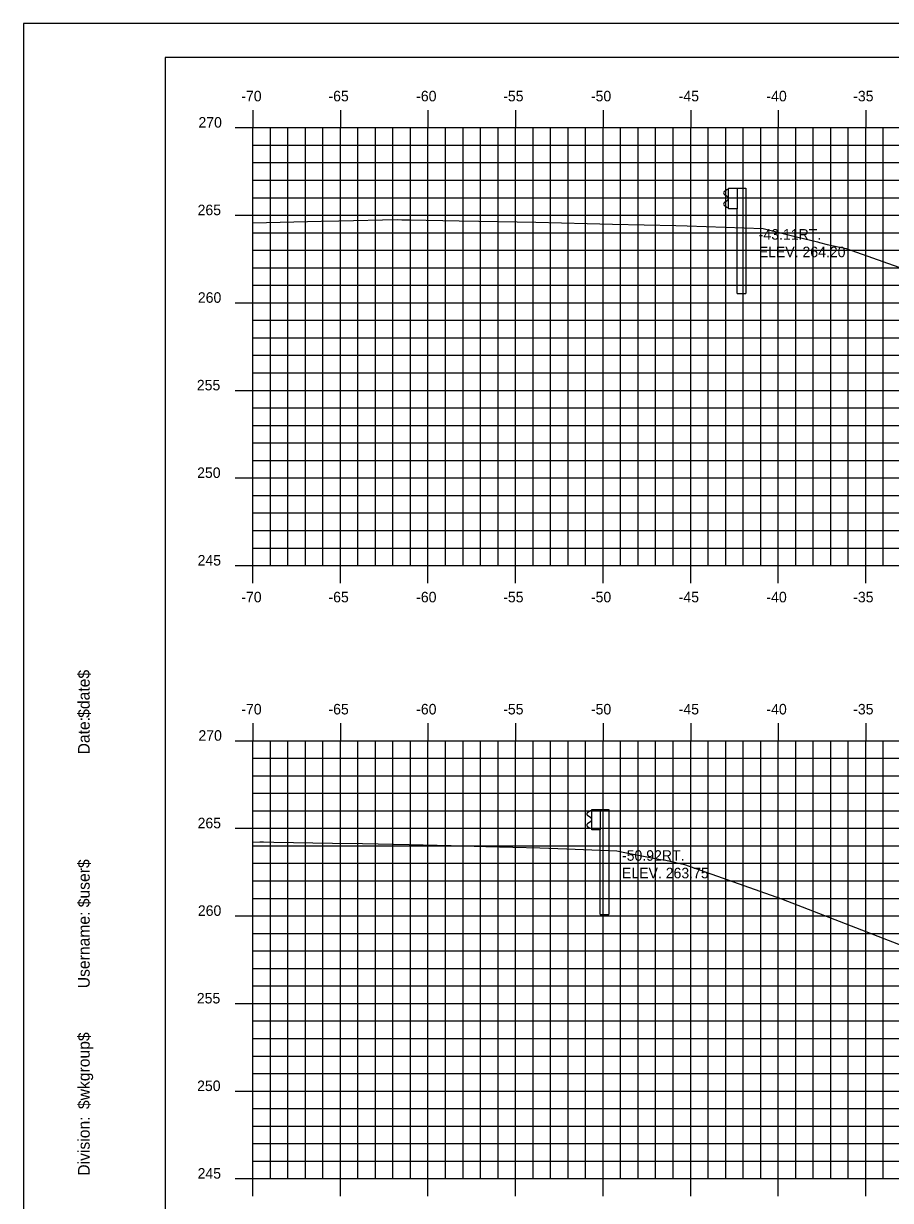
# Model space of a CAD drawing. Extents: x 1170543 to 1177585, y 609599 to 610623.
# Drawn here: x 1175495.7 to 1175545.2, y 609641.6 to 609708.8 of the extents above; entities that cross this region are included whole.
import ezdxf

# ---------------------------------------------------------------- set-up
doc = ezdxf.new("R2010")
doc.units = 0
for name, color, linetype in [('BORDER', 7, 'Continuous'), ('D_Text_Standard', 7, 'Continuous'), ('H_V ANNOTATION', 7, 'Continuous'), ('MAJOR', 7, 'Continuous'), ('MINOR', 7, 'Continuous'), ('PLOT BOUNDARY', 7, 'Continuous'), ('S_Guardrail_Beam', 7, 'Continuous'), ('S_Roadway_Centerline', 7, 'Continuous')]:
    doc.layers.add(name, color=color, linetype=linetype)

msp = doc.modelspace()

# ---------------------------------------------------------------- linework, layer by layer
at = {"layer": 'BORDER'}
for p, q in [((1175663.826, 609706.872), (1175503.826, 609706.872)), ((1175503.826, 609706.872), (1175503.826, 609601.872))]:
    msp.add_line(p, q, dxfattribs=at)
at = {"layer": 'MAJOR'}
for p, q in [((1175508.826, 609703.874), (1175508.826, 609702.872)), ((1175513.826, 609703.874), (1175513.826, 609702.872)), ((1175518.826, 609703.874), (1175518.826, 609702.872)), ((1175523.826, 609703.874), (1175523.826, 609702.872)), ((1175528.826, 609703.874), (1175528.826, 609702.872)), ((1175533.826, 609703.874), (1175533.826, 609702.872)), ((1175538.826, 609703.874), (1175538.826, 609702.872)), ((1175543.826, 609703.874), (1175543.826, 609702.872)), ((1175507.824, 609702.872), (1175508.826, 609702.872)), ((1175508.826, 609702.872), (1175648.826, 609702.872)), ((1175508.826, 609677.872), (1175508.826, 609702.872)), ((1175508.826, 609677.872), (1175508.826, 609702.872)), ((1175508.826, 609702.872), (1175648.826, 609702.872)), ((1175513.826, 609677.872), (1175513.826, 609702.872)), ((1175518.826, 609677.872), (1175518.826, 609702.872)), ((1175523.826, 609677.872), (1175523.826, 609702.872)), ((1175528.826, 609677.872), (1175528.826, 609702.872)), ((1175533.826, 609677.872), (1175533.826, 609702.872)), ((1175538.826, 609677.872), (1175538.826, 609702.872)), ((1175543.826, 609677.872), (1175543.826, 609702.872)), ((1175507.824, 609697.872), (1175508.826, 609697.872)), ((1175508.826, 609697.872), (1175648.826, 609697.872)), ((1175507.824, 609692.872), (1175508.826, 609692.872)), ((1175508.826, 609692.872), (1175648.826, 609692.872)), ((1175507.824, 609687.872), (1175508.826, 609687.872)), ((1175508.826, 609687.872), (1175648.826, 609687.872)), ((1175507.824, 609682.872), (1175508.826, 609682.872)), ((1175508.826, 609682.872), (1175648.826, 609682.872)), ((1175507.824, 609677.872), (1175508.826, 609677.872)), ((1175508.826, 609677.872), (1175648.826, 609677.872)), ((1175508.826, 609677.872), (1175648.826, 609677.872)), ((1175508.826, 609676.87), (1175508.826, 609677.872)), ((1175513.826, 609676.87), (1175513.826, 609677.872)), ((1175518.826, 609676.87), (1175518.826, 609677.872)), ((1175523.826, 609676.87), (1175523.826, 609677.872)), ((1175528.826, 609676.87), (1175528.826, 609677.872)), ((1175533.826, 609676.87), (1175533.826, 609677.872)), ((1175538.826, 609676.87), (1175538.826, 609677.872)), ((1175543.826, 609676.87), (1175543.826, 609677.872)), ((1175508.826, 609668.874), (1175508.826, 609667.872)), ((1175513.826, 609668.874), (1175513.826, 609667.872)), ((1175518.826, 609668.874), (1175518.826, 609667.872)), ((1175523.826, 609668.874), (1175523.826, 609667.872)), ((1175528.826, 609668.874), (1175528.826, 609667.872)), ((1175533.826, 609668.874), (1175533.826, 609667.872)), ((1175538.826, 609668.874), (1175538.826, 609667.872)), ((1175543.826, 609668.874), (1175543.826, 609667.872)), ((1175507.824, 609667.872), (1175508.826, 609667.872)), ((1175508.826, 609667.872), (1175648.826, 609667.872)), ((1175508.826, 609642.872), (1175508.826, 609667.872)), ((1175508.826, 609642.872), (1175508.826, 609667.872)), ((1175508.826, 609667.872), (1175648.826, 609667.872)), ((1175513.826, 609642.872), (1175513.826, 609667.872)), ((1175518.826, 609642.872), (1175518.826, 609667.872)), ((1175523.826, 609642.872), (1175523.826, 609667.872)), ((1175528.826, 609642.872), (1175528.826, 609667.872)), ((1175533.826, 609642.872), (1175533.826, 609667.872)), ((1175538.826, 609642.872), (1175538.826, 609667.872)), ((1175543.826, 609642.872), (1175543.826, 609667.872)), ((1175507.824, 609662.872), (1175508.826, 609662.872)), ((1175508.826, 609662.872), (1175648.826, 609662.872)), ((1175507.824, 609657.872), (1175508.826, 609657.872)), ((1175508.826, 609657.872), (1175648.826, 609657.872)), ((1175507.824, 609652.872), (1175508.826, 609652.872)), ((1175508.826, 609652.872), (1175648.826, 609652.872)), ((1175507.824, 609647.872), (1175508.826, 609647.872)), ((1175508.826, 609647.872), (1175648.826, 609647.872)), ((1175507.824, 609642.872), (1175508.826, 609642.872)), ((1175508.826, 609642.872), (1175648.826, 609642.872)), ((1175508.826, 609642.872), (1175648.826, 609642.872)), ((1175508.826, 609641.87), (1175508.826, 609642.872)), ((1175513.826, 609641.87), (1175513.826, 609642.872)), ((1175518.826, 609641.87), (1175518.826, 609642.872)), ((1175523.826, 609641.87), (1175523.826, 609642.872)), ((1175528.826, 609641.87), (1175528.826, 609642.872)), ((1175533.826, 609641.87), (1175533.826, 609642.872)), ((1175538.826, 609641.87), (1175538.826, 609642.872)), ((1175543.826, 609641.87), (1175543.826, 609642.872))]:
    msp.add_line(p, q, dxfattribs=at)
at = {"layer": 'MINOR'}
for p, q in [((1175509.826, 609677.872), (1175509.826, 609702.872)), ((1175510.826, 609677.872), (1175510.826, 609702.872)), ((1175511.826, 609677.872), (1175511.826, 609702.872)), ((1175512.826, 609677.872), (1175512.826, 609702.872)), ((1175514.826, 609677.872), (1175514.826, 609702.872)), ((1175515.826, 609677.872), (1175515.826, 609702.872)), ((1175516.826, 609677.872), (1175516.826, 609702.872)), ((1175517.826, 609677.872), (1175517.826, 609702.872)), ((1175519.826, 609677.872), (1175519.826, 609702.872)), ((1175520.826, 609677.872), (1175520.826, 609702.872)), ((1175521.826, 609677.872), (1175521.826, 609702.872)), ((1175522.826, 609677.872), (1175522.826, 609702.872)), ((1175524.826, 609677.872), (1175524.826, 609702.872)), ((1175525.826, 609677.872), (1175525.826, 609702.872)), ((1175526.826, 609677.872), (1175526.826, 609702.872)), ((1175527.826, 609677.872), (1175527.826, 609702.872)), ((1175529.826, 609677.872), (1175529.826, 609702.872)), ((1175530.826, 609677.872), (1175530.826, 609702.872)), ((1175531.826, 609677.872), (1175531.826, 609702.872)), ((1175532.826, 609677.872), (1175532.826, 609702.872)), ((1175534.826, 609677.872), (1175534.826, 609702.872)), ((1175535.826, 609677.872), (1175535.826, 609702.872)), ((1175536.826, 609677.872), (1175536.826, 609702.872)), ((1175537.826, 609677.872), (1175537.826, 609702.872)), ((1175539.826, 609677.872), (1175539.826, 609702.872)), ((1175540.826, 609677.872), (1175540.826, 609702.872)), ((1175541.826, 609677.872), (1175541.826, 609702.872)), ((1175542.826, 609677.872), (1175542.826, 609702.872)), ((1175544.826, 609677.872), (1175544.826, 609702.872)), ((1175508.826, 609701.872), (1175648.826, 609701.872)), ((1175508.826, 609701.872), (1175509.828, 609701.872)), ((1175508.826, 609700.872), (1175648.826, 609700.872)), ((1175508.826, 609700.872), (1175509.828, 609700.872)), ((1175508.826, 609699.872), (1175648.826, 609699.872)), ((1175508.826, 609699.872), (1175509.828, 609699.872)), ((1175508.826, 609698.872), (1175648.826, 609698.872)), ((1175508.826, 609698.872), (1175509.828, 609698.872)), ((1175508.826, 609696.872), (1175648.826, 609696.872)), ((1175508.826, 609696.872), (1175509.828, 609696.872)), ((1175508.826, 609695.872), (1175648.826, 609695.872)), ((1175508.826, 609695.872), (1175509.828, 609695.872)), ((1175508.826, 609694.872), (1175648.826, 609694.872)), ((1175508.826, 609694.872), (1175509.828, 609694.872)), ((1175508.826, 609693.872), (1175648.826, 609693.872)), ((1175508.826, 609693.872), (1175509.828, 609693.872)), ((1175508.826, 609691.872), (1175648.826, 609691.872)), ((1175508.826, 609691.872), (1175509.828, 609691.872)), ((1175508.826, 609690.872), (1175648.826, 609690.872)), ((1175508.826, 609690.872), (1175509.828, 609690.872)), ((1175508.826, 609689.872), (1175648.826, 609689.872)), ((1175508.826, 609689.872), (1175509.828, 609689.872)), ((1175508.826, 609688.872), (1175648.826, 609688.872)), ((1175508.826, 609688.872), (1175509.828, 609688.872)), ((1175508.826, 609686.872), (1175648.826, 609686.872)), ((1175508.826, 609686.872), (1175509.828, 609686.872)), ((1175508.826, 609685.872), (1175648.826, 609685.872)), ((1175508.826, 609685.872), (1175509.828, 609685.872)), ((1175508.826, 609684.872), (1175648.826, 609684.872)), ((1175508.826, 609684.872), (1175509.828, 609684.872)), ((1175508.826, 609683.872), (1175648.826, 609683.872)), ((1175508.826, 609683.872), (1175509.828, 609683.872)), ((1175508.826, 609681.872), (1175648.826, 609681.872)), ((1175508.826, 609681.872), (1175509.828, 609681.872)), ((1175508.826, 609680.872), (1175648.826, 609680.872)), ((1175508.826, 609680.872), (1175509.828, 609680.872)), ((1175508.826, 609679.872), (1175648.826, 609679.872)), ((1175508.826, 609679.872), (1175509.828, 609679.872)), ((1175508.826, 609678.872), (1175648.826, 609678.872)), ((1175508.826, 609678.872), (1175509.828, 609678.872)), ((1175509.826, 609642.872), (1175509.826, 609667.872)), ((1175510.826, 609642.872), (1175510.826, 609667.872)), ((1175511.826, 609642.872), (1175511.826, 609667.872)), ((1175512.826, 609642.872), (1175512.826, 609667.872)), ((1175514.826, 609642.872), (1175514.826, 609667.872)), ((1175515.826, 609642.872), (1175515.826, 609667.872)), ((1175516.826, 609642.872), (1175516.826, 609667.872)), ((1175517.826, 609642.872), (1175517.826, 609667.872)), ((1175519.826, 609642.872), (1175519.826, 609667.872)), ((1175520.826, 609642.872), (1175520.826, 609667.872)), ((1175521.826, 609642.872), (1175521.826, 609667.872)), ((1175522.826, 609642.872), (1175522.826, 609667.872)), ((1175524.826, 609642.872), (1175524.826, 609667.872)), ((1175525.826, 609642.872), (1175525.826, 609667.872)), ((1175526.826, 609642.872), (1175526.826, 609667.872)), ((1175527.826, 609642.872), (1175527.826, 609667.872)), ((1175529.826, 609642.872), (1175529.826, 609667.872)), ((1175530.826, 609642.872), (1175530.826, 609667.872)), ((1175531.826, 609642.872), (1175531.826, 609667.872)), ((1175532.826, 609642.872), (1175532.826, 609667.872)), ((1175534.826, 609642.872), (1175534.826, 609667.872)), ((1175535.826, 609642.872), (1175535.826, 609667.872)), ((1175536.826, 609642.872), (1175536.826, 609667.872)), ((1175537.826, 609642.872), (1175537.826, 609667.872)), ((1175539.826, 609642.872), (1175539.826, 609667.872)), ((1175540.826, 609642.872), (1175540.826, 609667.872)), ((1175541.826, 609642.872), (1175541.826, 609667.872)), ((1175542.826, 609642.872), (1175542.826, 609667.872)), ((1175544.826, 609642.872), (1175544.826, 609667.872)), ((1175508.826, 609666.872), (1175648.826, 609666.872)), ((1175508.826, 609666.872), (1175509.828, 609666.872)), ((1175508.826, 609665.872), (1175648.826, 609665.872)), ((1175508.826, 609665.872), (1175509.828, 609665.872)), ((1175508.826, 609664.872), (1175648.826, 609664.872)), ((1175508.826, 609664.872), (1175509.828, 609664.872)), ((1175508.826, 609663.872), (1175648.826, 609663.872)), ((1175508.826, 609663.872), (1175509.828, 609663.872)), ((1175508.826, 609661.872), (1175648.826, 609661.872)), ((1175508.826, 609661.872), (1175509.828, 609661.872)), ((1175508.826, 609660.872), (1175648.826, 609660.872)), ((1175508.826, 609660.872), (1175509.828, 609660.872)), ((1175508.826, 609659.872), (1175648.826, 609659.872)), ((1175508.826, 609659.872), (1175509.828, 609659.872)), ((1175508.826, 609658.872), (1175648.826, 609658.872)), ((1175508.826, 609658.872), (1175509.828, 609658.872)), ((1175508.826, 609656.872), (1175648.826, 609656.872)), ((1175508.826, 609656.872), (1175509.828, 609656.872)), ((1175508.826, 609655.872), (1175648.826, 609655.872)), ((1175508.826, 609655.872), (1175509.828, 609655.872)), ((1175508.826, 609654.872), (1175648.826, 609654.872)), ((1175508.826, 609654.872), (1175509.828, 609654.872)), ((1175508.826, 609653.872), (1175648.826, 609653.872)), ((1175508.826, 609653.872), (1175509.828, 609653.872)), ((1175508.826, 609651.872), (1175648.826, 609651.872)), ((1175508.826, 609651.872), (1175509.828, 609651.872)), ((1175508.826, 609650.872), (1175648.826, 609650.872)), ((1175508.826, 609650.872), (1175509.828, 609650.872)), ((1175508.826, 609649.872), (1175648.826, 609649.872)), ((1175508.826, 609649.872), (1175509.828, 609649.872)), ((1175508.826, 609648.872), (1175648.826, 609648.872)), ((1175508.826, 609648.872), (1175509.828, 609648.872)), ((1175508.826, 609646.872), (1175648.826, 609646.872)), ((1175508.826, 609646.872), (1175509.828, 609646.872)), ((1175508.826, 609645.872), (1175648.826, 609645.872)), ((1175508.826, 609645.872), (1175509.828, 609645.872)), ((1175508.826, 609644.872), (1175648.826, 609644.872)), ((1175508.826, 609644.872), (1175509.828, 609644.872)), ((1175508.826, 609643.872), (1175648.826, 609643.872)), ((1175508.826, 609643.872), (1175509.828, 609643.872))]:
    msp.add_line(p, q, dxfattribs=at)
at = {"layer": 'PLOT BOUNDARY'}
msp.add_lwpolyline([(1175495.733, 609598.813), (1175665.733, 609598.813), (1175665.733, 609708.813), (1175495.733, 609708.813)], close=True, dxfattribs=at)
at = {"layer": 'S_Guardrail_Beam'}
for p, q in [((1175535.985, 609699.336), (1175535.903, 609699.322)), ((1175535.985, 609699.409), (1175536.475, 609699.409)), ((1175535.985, 609698.243), (1175535.985, 609699.409)), ((1175536.475, 609699.409), (1175536.966, 609699.409)), ((1175536.475, 609699.409), (1175536.475, 609698.243)), ((1175536.966, 609699.409), (1175536.966, 609693.409)), ((1175535.886, 609699.315), (1175535.743, 609699.215)), ((1175535.743, 609699.072), (1175535.938, 609698.936)), ((1175535.938, 609698.716), (1175535.743, 609698.58)), ((1175535.972, 609698.872), (1175535.972, 609698.781)), ((1175535.743, 609698.437), (1175535.886, 609698.337)), ((1175535.903, 609698.33), (1175535.985, 609698.316)), ((1175536.475, 609698.243), (1175535.985, 609698.243)), ((1175536.475, 609693.409), (1175536.475, 609698.243)), ((1175536.475, 609693.409), (1175536.966, 609693.409)), ((1175528.077, 609663.858), (1175527.933, 609663.758)), ((1175528.175, 609663.879), (1175528.093, 609663.865)), ((1175528.175, 609663.952), (1175528.665, 609663.952)), ((1175528.175, 609662.786), (1175528.175, 609663.952)), ((1175528.665, 609663.952), (1175529.157, 609663.952)), ((1175528.665, 609663.952), (1175528.665, 609662.786)), ((1175529.157, 609663.952), (1175529.157, 609657.952)), ((1175527.933, 609663.615), (1175528.129, 609663.479)), ((1175528.129, 609663.259), (1175527.933, 609663.123)), ((1175528.162, 609663.415), (1175528.162, 609663.324)), ((1175527.933, 609662.98), (1175528.077, 609662.88)), ((1175528.093, 609662.873), (1175528.175, 609662.859)), ((1175528.665, 609662.786), (1175528.175, 609662.786)), ((1175528.665, 609657.952), (1175528.665, 609662.786)), ((1175528.665, 609657.952), (1175529.157, 609657.952))]:
    msp.add_line(p, q, dxfattribs=at)
for centre, major_axis, start_param, end_param in [((1175535.793, 609699.144), (-0.0877, 0), 5.323254, 7.243116), ((1175535.91, 609699.281), (-0.0417, 0), 4.886922, 5.323254), ((1175535.893, 609698.872), (0.0789, 0), 0, 0.959931), ((1175535.893, 609698.781), (0.0789, 0), 5.323254, 6.283185), ((1175535.793, 609698.508), (-0.0877, 0), 5.323254, 7.243116), ((1175535.91, 609698.371), (-0.0417, 0), 0.959931, 1.396263), ((1175527.984, 609663.687), (-0.0877, 0), 5.323254, 7.243116), ((1175528.101, 609663.824), (-0.0417, 0), 4.886922, 5.323254), ((1175527.984, 609663.051), (-0.0877, 0), 5.323254, 7.243116), ((1175528.083, 609663.415), (0.0789, 0), 0, 0.959931), ((1175528.083, 609663.324), (0.0789, 0), 5.323254, 6.283185), ((1175528.101, 609662.914), (-0.0417, 0), 0.959931, 1.396263)]:
    msp.add_ellipse(centre, major_axis=major_axis, ratio=0.995501, start_param=start_param, end_param=end_param, dxfattribs=at)
at = {"layer": 'S_Roadway_Centerline'}
for points in [[(1175508.826, 609697.44), (1175512.736, 609697.53), (1175513.735, 609697.551), (1175517.07, 609697.621), (1175517.332, 609697.616), (1175517.796, 609697.608), (1175520.609, 609697.555), (1175522.856, 609697.513), (1175524.988, 609697.465), (1175527.916, 609697.396), (1175529.367, 609697.361), (1175532.976, 609697.279), (1175533.618, 609697.257), (1175537.965, 609697.113), (1175539.874, 609696.641), (1175541.059, 609696.345), (1175541.176, 609696.313), (1175541.626, 609696.206), (1175542.696, 609695.974), (1175547.806, 609694.168)], [(1175508.826, 609662.085), (1175509.231, 609662.094), (1175509.426, 609662.09), (1175510.026, 609662.083), (1175513.368, 609662.023), (1175515.085, 609661.995), (1175517.749, 609661.939), (1175520.145, 609661.89), (1175522.129, 609661.839), (1175525.205, 609661.758), (1175526.746, 609661.696), (1175529.611, 609661.581), (1175529.972, 609661.51), (1175531.507, 609661.204), (1175532.099, 609661.098), (1175532.404, 609661.043), (1175533.465, 609660.813), (1175539.01, 609658.852), (1175557.526, 609651.674), (1175581.372, 609653.734), (1175588.163, 609654.08), (1175600.639, 609653.919), (1175601.764, 609653.867), (1175608.6, 609653.818)]]:
    msp.add_lwpolyline(points, dxfattribs=at)

# ---------------------------------------------------------------- texts
at = {"layer": 'BORDER'}
for s, p in [('$date$', (1175499.511, 609669.177)), ('Date:', (1175499.511, 609667.089)), ('$user$', (1175499.511, 609658.364)), ('Username:', (1175499.511, 609653.74)), ('$wkgroup$', (1175499.511, 609646.842)), ('Division:', (1175499.511, 609643.038))]:
    msp.add_text(s, height=0.6696, rotation=90, dxfattribs=at).set_placement(p)
at = {"layer": 'D_Text_Standard'}
for s, p in [('-43.11RT.', (1175537.714, 609696.476)), ('ELEV. 264.20', (1175537.714, 609695.474)), ('-50.92RT.', (1175529.905, 609661.019)), ('ELEV. 263.75', (1175529.905, 609660.017))]:
    msp.add_text(s, height=0.6, dxfattribs=at).set_placement(p)
at = {"layer": 'H_V ANNOTATION'}
for s, p in [('-70', (1175508.168, 609704.372)), ('-65', (1175513.144, 609704.372)), ('-60', (1175518.152, 609704.372)), ('-55', (1175523.122, 609704.372)), ('-50', (1175528.13, 609704.372)), ('-45', (1175533.144, 609704.372)), ('-40', (1175538.152, 609704.372)), ('-35', (1175543.106, 609704.372)), ('270', (1175505.72, 609702.872)), ('265', (1175505.672, 609697.872)), ('260', (1175505.688, 609692.872)), ('255', (1175505.629, 609687.872)), ('250', (1175505.645, 609682.872)), ('245', (1175505.672, 609677.872)), ('-70', (1175508.168, 609675.772)), ('-65', (1175513.144, 609675.772)), ('-60', (1175518.152, 609675.772)), ('-55', (1175523.122, 609675.772)), ('-50', (1175528.13, 609675.772)), ('-45', (1175533.144, 609675.772)), ('-40', (1175538.152, 609675.772)), ('-35', (1175543.106, 609675.772)), ('-70', (1175508.168, 609669.372)), ('-65', (1175513.144, 609669.372)), ('-60', (1175518.152, 609669.372)), ('-55', (1175523.122, 609669.372)), ('-50', (1175528.13, 609669.372)), ('-45', (1175533.144, 609669.372)), ('-40', (1175538.152, 609669.372)), ('-35', (1175543.106, 609669.372)), ('270', (1175505.72, 609667.872)), ('265', (1175505.672, 609662.872)), ('260', (1175505.688, 609657.872)), ('255', (1175505.629, 609652.872)), ('250', (1175505.645, 609647.872)), ('245', (1175505.672, 609642.872))]:
    msp.add_text(s, height=0.6, dxfattribs=at).set_placement(p)

doc.saveas('drawing.dxf')
